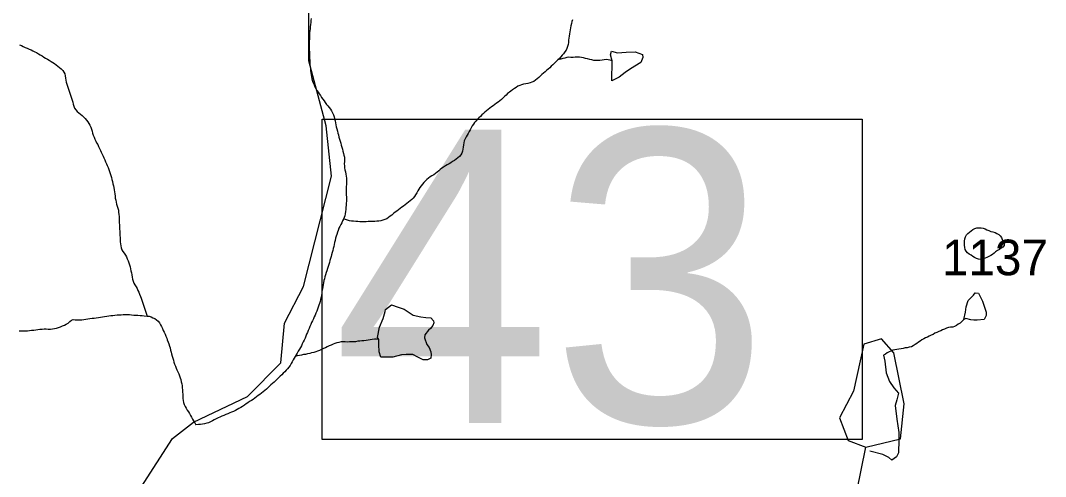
# Model space of a CAD drawing. Extents: x 1950930 to 2061844, y 904556 to 1017002.
# Drawn here: x 1978977 to 1983869, y 929175 to 931351 of the extents above; entities that cross this region are included whole.
import ezdxf

# ---------------------------------------------------------------- set-up
doc = ezdxf.new("R2010")
doc.units = 0
for name, color, linetype in [('Exist Hydrographic Creek Single Shore', 7, 'Continuous'), ('Exist Hydrographic Misc Water Feature', 7, 'Continuous'), ('Exist Road Secondary Structure Standard Bridge Number Label', 7, 'Continuous'), ('Exist Road Secondary Type 51 Number Label', 7, 'Continuous')]:
    doc.layers.add(name, color=color, linetype=linetype)

msp = doc.modelspace()

# ---------------------------------------------------------------- linework, layer by layer
at = {"layer": 'Exist Hydrographic Creek Single Shore'}
msp.add_lwpolyline([(1979552.8, 929123.4), (1979702.9, 929356.6), (1979802.7, 929433.3), (1980060.9, 929556), (1980219.8, 929716.8), (1980236.8, 929906.8), (1980327.9, 930082.1), (1980461.8, 930607.8), (1980436.7, 930847.9), (1980353.9, 931158.1), (1980353.9, 931591.3), (1980479.8, 931982.6), (1980788.8, 932731), (1980938.7, 933341.7), (1981138.8, 933649.3), (1981155.8, 934023.1), (1981022.8, 934324.5), (1980964.7, 934781.9)], dxfattribs=at)
at = {"layer": 'Exist Hydrographic Misc Water Feature'}
for points in [[(1980364.7, 931361.1), (1980363.5, 931351.2), (1980362.3, 931341.6), (1980361, 931331.7), (1980359.8, 931321.8), (1980359.2, 931312.1), (1980357.8, 931301.3), (1980356.9, 931291.7), (1980356.1, 931281.7), (1980355.9, 931272), (1980355.9, 931262.3), (1980355.5, 931252.1), (1980355.5, 931241.6), (1980355.5, 931231.8), (1980355.5, 931221.7), (1980355.5, 931211.9), (1980356.1, 931202.1), (1980356.5, 931191.5), (1980356.9, 931181.7), (1980356.9, 931172), (1980357.8, 931161.7), (1980358.4, 931151.9), (1980358.8, 931142), (1980359.6, 931131.4)], [(1981611.9, 931355), (1981609, 931346), (1981606.5, 931336.3), (1981604.5, 931326.5), (1981602.8, 931316.5), (1981601.2, 931307.1), (1981599.5, 931297.1)], [(1981599.5, 931297.1), (1981597.5, 931287.3), (1981596.1, 931276.5), (1981594.4, 931266.7), (1981593.4, 931257.2), (1981592.2, 931247.1), (1981590.3, 931236.4), (1981588.1, 931227.5), (1981585, 931217.8), (1981581.1, 931209.1), (1981575.6, 931201), (1981569.4, 931192.6), (1981562.2, 931185.5), (1981555.9, 931177.2), (1981549.1, 931170.1), (1981541.9, 931163)], [(1978972.6, 931235.6), (1978982.1, 931231.3), (1978990.7, 931227.1), (1978999.7, 931222.9), (1979009.3, 931219.4), (1979018.4, 931214.8), (1979027.6, 931211.4), (1979036.6, 931207.2), (1979045.6, 931202.2), (1979054.2, 931198), (1979063.1, 931192.6), (1979071.7, 931187.6), (1979080.1, 931182.7), (1979088.5, 931176.6), (1979097.1, 931171.7), (1979105.5, 931166.6), (1979113.9, 931161.3), (1979122.9, 931156.3), (1979131.3, 931150.2), (1979139.3, 931145.3), (1979147.7, 931139.6), (1979155.7, 931133.5), (1979163.5, 931126.6), (1979171.3, 931120.2), (1979178.7, 931113.3), (1979184.4, 931104.7), (1979188.1, 931096.9), (1979190.8, 931086.8), (1979192.4, 931076.7), (1979193.7, 931066.1), (1979195.9, 931056.3), (1979198.6, 931047.4), (1979202.1, 931037.1), (1979204.7, 931028.2), (1979208.2, 931018.4), (1979211.5, 931009.4), (1979214.4, 930999.1), (1979217.7, 930990.1), (1979220.7, 930980.3), (1979223.8, 930971.3), (1979226.9, 930961.2), (1979228.9, 930951.4), (1979232, 930941.7), (1979235.7, 930932.6), (1979241.2, 930924.9), (1979248, 930917.3), (1979255.4, 930910.5), (1979262.8, 930904.2), (1979271, 930897.2), (1979278.4, 930891.1), (1979285.3, 930883.7), (1979291.7, 930876.2), (1979298.5, 930867.9), (1979303.8, 930859.8), (1979308.7, 930851.3), (1979312.8, 930842.1), (1979315.9, 930833.1), (1979318.5, 930823.4), (1979321.2, 930813.2), (1979324.1, 930803.5), (1979328.2, 930794.4), (1979332.1, 930785.2), (1979336.6, 930776), (1979340.7, 930767.7), (1979345.6, 930758.8), (1979349.7, 930749.7), (1979354, 930740.5), (1979358.5, 930731.3), (1979362.4, 930722.2), (1979367.4, 930712.8), (1979371.2, 930703.7), (1979375.6, 930695.8), (1979379.4, 930686.7), (1979383.3, 930676.8), (1979387.4, 930667.6)], [(1981801.7, 931159.2), (1981793.9, 931188.1), (1981797.4, 931204.6), (1981825.9, 931196.6), (1981867.8, 931200.8), (1981911.6, 931201.4), (1981945.9, 931189.7), (1981947.7, 931175.2), (1981938.3, 931151.5), (1981888.5, 931121.3), (1981862.6, 931103), (1981834.5, 931080.8), (1981798.7, 931063.9), (1981801.7, 931159.2)], [(1981541.9, 931163), (1981532.3, 931153.9), (1981525.3, 931146.9), (1981517.7, 931139.6), (1981510.6, 931133.3), (1981503.4, 931125.9), (1981495.6, 931119.8), (1981488.4, 931112.3), (1981481, 931105.7), (1981473.6, 931099.6), (1981465.6, 931093.1), (1981458.1, 931085.7), (1981450.7, 931079.5), (1981443.3, 931072.9), (1981434.9, 931066.5), (1981426.7, 931060.8), (1981417.9, 931056.5), (1981409.1, 931053.4), (1981399.2, 931050.9), (1981388.8, 931049.5), (1981378.7, 931048.2), (1981368.9, 931044.9), (1981359.8, 931041.8), (1981351.4, 931037.3), (1981342.6, 931032.2), (1981334.4, 931027), (1981326.2, 931020.5), (1981318.2, 931014.1), (1981310.6, 931008.7), (1981302.2, 931002.3), (1981294.8, 930995.7), (1981287.7, 930988.6), (1981280.3, 930982.1), (1981273.1, 930974.6), (1981265.1, 930968.5), (1981257.3, 930962), (1981249.1, 930956.3), (1981241.1, 930951.1), (1981232.7, 930944.7), (1981224.9, 930938.9), (1981217.1, 930932.5), (1981209.3, 930927.1), (1981201.5, 930920.6), (1981194, 930913.2), (1981186.6, 930907), (1981178.6, 930900.5), (1981172, 930893.4), (1981164.8, 930886.7), (1981157.2, 930879.5), (1981150.9, 930871.5), (1981144.1, 930864.4), (1981138.6, 930856.3), (1981133.1, 930848.2), (1981127.7, 930839.3), (1981123.2, 930830.2), (1981118.3, 930821.2), (1981113.8, 930812.6), (1981109.3, 930803.5), (1981104.6, 930795.3), (1981099.2, 930786.4), (1981095.3, 930777.6), (1981093.3, 930767.8), (1981091.4, 930757.1), (1981090.2, 930747.2), (1981088.6, 930737.3), (1981086.5, 930727.4), (1981083.2, 930717.8), (1981078.9, 930709.9), (1981072.2, 930702.4), (1981064.6, 930695.1), (1981056, 930689.9), (1981048.2, 930683.3), (1981039.6, 930677.8), (1981030.9, 930672.1), (1981022.5, 930667.3), (1981013.7, 930662.6), (1981005.1, 930657.1), (1980996.5, 930651.4), (1980988.9, 930646.1), (1980980.9, 930639.6), (1980973.9, 930633), (1980966.1, 930626.8), (1980957.7, 930620.4), (1980949.5, 930614.7), (1980940.7, 930610), (1980932.1, 930604.4), (1980923.9, 930598.7), (1980916.5, 930592.6), (1980909.3, 930585.1), (1980903, 930577.9), (1980896.2, 930570.1), (1980889.9, 930562.5), (1980883.9, 930554.5), (1980878.4, 930546.4), (1980873, 930537.5), (1980868.1, 930528.9), (1980863.2, 930519.5), (1980858.1, 930511.8), (1980851.5, 930503.4), (1980844.5, 930497.1)], [(1981801.7, 931159.2), (1981791.9, 931161.2), (1981782.7, 931163.8), (1981772.6, 931164.5), (1981763, 931163.1), (1981752.9, 931161.8), (1981742.9, 931160.5), (1981733, 931159.6), (1981722.8, 931159.9), (1981712.9, 931161), (1981703.3, 931162.8), (1981693.7, 931165.6), (1981683.4, 931168.3), (1981674, 931170.1), (1981664.3, 931172.9), (1981654.3, 931174.4), (1981644.5, 931176.3), (1981634.8, 931176.6), (1981624.4, 931176.1), (1981614.5, 931175.1), (1981604.5, 931175.4), (1981594.2, 931175.8), (1981584.6, 931174.4), (1981574.5, 931171.9), (1981565.1, 931169.7), (1981555.5, 931167.4), (1981541.9, 931163)], [(1980359.6, 931131.4), (1980361, 931121.8), (1980361.9, 931111.6), (1980362.9, 931102.1), (1980364.5, 931092.1), (1980365.7, 931082.1), (1980368, 931072.5), (1980371.1, 931062.3), (1980373.7, 931053.3), (1980378.3, 931044.1), (1980382.2, 931035), (1980387.3, 931027), (1980392, 931017.7), (1980397.5, 931009.1), (1980403.3, 931000.9), (1980408.8, 930992.8), (1980414.6, 930984.2), (1980420.3, 930976), (1980425.8, 930967.9), (1980431.6, 930959.3), (1980437.5, 930951.1), (1980443.9, 930943.6), (1980450.2, 930935.4), (1980456.2, 930927.6), (1980461.9, 930919.4), (1980466.8, 930910.9), (1980470.9, 930901.8), (1980474, 930892), (1980476.3, 930883.1), (1980478.5, 930873.1), (1980480.2, 930863), (1980482, 930853.4), (1980484.1, 930843.4), (1980486.7, 930833.6), (1980489.4, 930823.5), (1980491.9, 930813.8), (1980494.7, 930804.8), (1980497.2, 930794.8), (1980499.9, 930785), (1980503.1, 930776), (1980505.6, 930765.9), (1980508.3, 930756.1), (1980510.9, 930746.8), (1980513.6, 930737), (1980516.1, 930726.9), (1980518.7, 930717.2), (1980521.2, 930708.3), (1980522.8, 930698.3), (1980523.2, 930688.4), (1980522.8, 930677.6), (1980522, 930667.9), (1980523, 930658.1), (1980524.3, 930648.2), (1980525.9, 930638.1), (1980527.7, 930628.6), (1980530, 930618.5), (1980531.2, 930608.6), (1980532.7, 930599), (1980533.1, 930588.8), (1980533.5, 930579), (1980533.3, 930569.3), (1980532.3, 930558.4), (1980531.8, 930548.8), (1980532, 930539.1), (1980532, 930528.9), (1980531.6, 930519.2), (1980532.5, 930508.5), (1980532.5, 930498.8), (1980532.5, 930488.6), (1980532.3, 930478.9), (1980531.8, 930469.2), (1980530.6, 930459.3), (1980529.6, 930448.4), (1980528.2, 930439), (1980526.9, 930429.1), (1980524.9, 930419.2), (1980518.7, 930403.8)], [(1979387.4, 930667.6), (1979390.9, 930658.6), (1979395, 930649.4), (1979398.5, 930639.5), (1979402, 930630.1), (1979405.1, 930621.1), (1979408.2, 930611.3), (1979411.6, 930601.4), (1979413.9, 930592.6), (1979416.6, 930582.4), (1979418.6, 930572.4), (1979420.5, 930562.8), (1979422.7, 930553.5), (1979424.1, 930543.6), (1979425.4, 930533.2), (1979427, 930523.2), (1979428.5, 930513.2), (1979429.7, 930503.3), (1979431.5, 930493.8), (1979433.2, 930483.7), (1979435.8, 930474.4), (1979438.5, 930464.6), (1979442, 930454.8), (1979444.2, 930445.5), (1979445.3, 930436), (1979446.1, 930425.8), (1979447.5, 930416.2), (1979447.7, 930405.2), (1979448.8, 930395.3), (1979448.8, 930385.6), (1979449.6, 930375.7), (1979449.8, 930365.9), (1979450.4, 930355.2), (1979451.4, 930345.4), (1979451.8, 930335.6), (1979452, 930325.8), (1979452.4, 930316), (1979452.7, 930305), (1979453.3, 930295.2), (1979454.1, 930285.3), (1979455.9, 930275.7), (1979457.6, 930265.7), (1979461.3, 930256.6), (1979466.2, 930248.2), (1979472.1, 930240), (1979477.9, 930231.8), (1979483.2, 930222.5), (1979486.7, 930213.4), (1979490.8, 930204.2), (1979493.9, 930194.5), (1979496.9, 930185.5), (1979500, 930175.3), (1979502.3, 930166.4), (1979504.5, 930156.3), (1979506.6, 930146.7), (1979508.4, 930136.7), (1979510.1, 930126.6), (1979512.3, 930117), (1979515, 930106.8), (1979518.5, 930097.8), (1979523.6, 930089.7), (1979528.7, 930080.4), (1979533.9, 930072.3), (1979537.7, 930063.1), (1979541.8, 930054), (1979545.3, 930045), (1979549.2, 930034.6), (1979552.9, 930026), (1979556.4, 930016.5), (1979559.9, 930006.6), (1979563, 929997.6), (1979566, 929987.9), (1979569.1, 929978.9), (1979572.2, 929968.7), (1979574.9, 929959.7), (1979577.9, 929950), (1979581, 929940.5)], [(1980844.5, 930497.1), (1980837.2, 930490.6), (1980829.4, 930484.5), (1980821.8, 930477.9), (1980813.6, 930471.5), (1980805.4, 930465.8), (1980797.6, 930459.7), (1980789.4, 930454.1), (1980781, 930447.6), (1980773.4, 930441.9), (1980765, 930435.8), (1980757.2, 930429.3), (1980749.8, 930422.7), (1980741.4, 930416.7), (1980733.6, 930410.2), (1980725, 930404.6), (1980716.4, 930400.7), (1980707, 930397.6), (1980697.5, 930394.9), (1980687.9, 930393.6), (1980677.6, 930393.1), (1980667.6, 930391.7), (1980657.9, 930392), (1980647.1, 930391.2), (1980637, 930391.5), (1980627.2, 930390.6), (1980616.7, 930390.2), (1980607.1, 930390.4), (1980596.8, 930390.7), (1980587.4, 930391.8), (1980577.2, 930392.1), (1980566.7, 930393), (1980557.5, 930393.1), (1980547.4, 930395), (1980537.8, 930397.7), (1980528.2, 930401.2), (1980518.7, 930403.8)], [(1980518.7, 930403.8), (1980514.4, 930394.8), (1980510.3, 930385.7), (1980505.4, 930377.1), (1980500.9, 930368.1), (1980497, 930359.3), (1980492.7, 930349.4), (1980489.6, 930340.6), (1980486.5, 930330.4), (1980483.4, 930321.6), (1980481.4, 930311.8), (1980478.9, 930301.9), (1980476.5, 930292.2), (1980474.4, 930282.3), (1980472, 930272.6), (1980469.7, 930262.8), (1980467.2, 930253), (1980465.2, 930243.2), (1980462.3, 930233.4), (1980459.7, 930224.5), (1980457.2, 930214.8), (1980454.3, 930205), (1980451.3, 930195.4), (1980448.6, 930186.1), (1980445.3, 930176.4), (1980441.8, 930166.8), (1980439, 930157.1), (1980436.3, 930147.7), (1980433.2, 930138.1), (1980430.3, 930128.3), (1980427.5, 930118.6), (1980425.2, 930109.7), (1980423.2, 930099.8), (1980421.1, 930090), (1980419.5, 930080.1), (1980417.8, 930070.2), (1980416, 930059.6), (1980414.8, 930049.9), (1980413.1, 930040.1), (1980411.5, 930030.1), (1980409.4, 930020.3), (1980407.4, 930010.4), (1980404.9, 930000.7), (1980401.6, 929991.9), (1980398.4, 929982.2), (1980394.7, 929973), (1980391, 929963.5), (1980387.3, 929954.3), (1980383.4, 929945.5), (1980379.3, 929936.4), (1980375.2, 929926.9), (1980370.7, 929917.9), (1980366.8, 929909.1), (1980362.7, 929900), (1980358.4, 929890.1), (1980354.5, 929881.4), (1980350.8, 929872.1), (1980346.7, 929862.7), (1980343, 929853.5), (1980338.9, 929844.8), (1980335.2, 929834.8), (1980331.1, 929826.1), (1980326.6, 929817), (1980322.3, 929808), (1980317.8, 929799.2), (1980312.8, 929790.3), (1980308.1, 929782.1), (1980302.8, 929773.1), (1980297.5, 929764.2), (1980288.4, 929748.2)], [(1983571.1, 930214.5), (1983559.6, 930209.8), (1983549, 930212.5), (1983540.2, 930215.1), (1983530.7, 930219.4), (1983522.1, 930224.3), (1983513.7, 930230.5), (1983505.5, 930236.2), (1983497.5, 930242.4), (1983490.7, 930249.8), (1983486.6, 930258.1), (1983484, 930267.9), (1983482.3, 930278.8), (1983481.9, 930288.5), (1983482.5, 930298.1), (1983484.4, 930308.8), (1983487.7, 930318.8), (1983492.2, 930327.6), (1983498.9, 930335), (1983505.9, 930341.3), (1983514.3, 930347.8), (1983523.1, 930353.3), (1983532.2, 930358), (1983541.2, 930361.1), (1983551.4, 930362.3), (1983561.5, 930361.6), (1983571.1, 930359.7), (1983580.8, 930356.3), (1983589.8, 930352.9), (1983599.4, 930349.4), (1983608.4, 930344.8), (1983618.3, 930342.4), (1983628.3, 930338.9), (1983637.6, 930335), (1983646, 930330.1), (1983652.9, 930323.4), (1983658.9, 930315.2), (1983663.2, 930306), (1983667.7, 930296.8), (1983671.6, 930286.9), (1983671.6, 930277.1), (1983665.7, 930269.9), (1983657.4, 930264.2), (1983649, 930258.7), (1983640, 930253.1), (1983631.4, 930247.9), (1983623.6, 930241.4), (1983615.6, 930234.9), (1983607.8, 930229.1), (1983599, 930224.4), (1983590, 930220.5), (1983580.6, 930217.5), (1983571.1, 930214.5)], [(1983478.8, 929924.1), (1983486.8, 929958.7), (1983490.7, 929984.8), (1983500, 930015.1), (1983513.7, 930028.4), (1983526, 930040.8), (1983533.6, 930050.9), (1983550, 930049.3), (1983568.5, 930012.4), (1983578.3, 929982.9), (1983586.7, 929958.9), (1983586.7, 929943.4), (1983576.7, 929924.6), (1983542.8, 929920.4), (1983526.8, 929920.8), (1983513.1, 929922.6), (1983488.9, 929928.2), (1983478.8, 929924.1)], [(1980687.7, 929828.3), (1980681.1, 929837.4), (1980690.3, 929888.3), (1980708.2, 929928.2), (1980718, 929962.5), (1980719.7, 929972.3), (1980747.6, 929994.4), (1980779.5, 929982.2), (1980807.8, 929972.7), (1980851.9, 929944.9), (1980888, 929937.3), (1980912.2, 929933.8), (1980936, 929931.7), (1980948.1, 929917.3), (1980950.4, 929907.6), (1980944.6, 929895.9), (1980934.6, 929881.7), (1980924.7, 929873.4), (1980907.1, 929851.7), (1980905, 929837), (1980917.1, 929805.5), (1980927.2, 929789.8), (1980935.4, 929769.9), (1980937.2, 929755.8), (1980935.6, 929739.9), (1980919.8, 929731.7), (1980899.7, 929731.5), (1980873.7, 929743.6), (1980849.5, 929757), (1980817.7, 929756.9), (1980795.7, 929755.1), (1980753.5, 929744.4), (1980697.7, 929743.6), (1980689.3, 929769.9), (1980687.1, 929804.1), (1980687.7, 929828.3)], [(1978970.6, 929869.8), (1978980.4, 929870.4), (1978990.1, 929870.1), (1979000.5, 929870.6), (1979010.1, 929870.3), (1979020.2, 929872), (1979030, 929872.5), (1979040.1, 929873.9), (1979050.1, 929875.5), (1979059.8, 929877), (1979069.6, 929878.3), (1979080.1, 929878.7), (1979089.9, 929879.3), (1979100, 929879.3), (1979109.6, 929878.3), (1979120.3, 929877.9), (1979129.7, 929879.3), (1979139.5, 929881.1), (1979149.2, 929883.2), (1979159, 929886.2), (1979168.4, 929889.3), (1979177.5, 929893.2), (1979187.1, 929897.4), (1979195.9, 929901.7), (1979204.1, 929907.3), (1979212.1, 929914.7), (1979220.3, 929920.3), (1979228.9, 929923.5), (1979238.6, 929923.2), (1979249.2, 929923.2), (1979259.5, 929922.9), (1979269.7, 929923.3), (1979279.4, 929924.7), (1979289.2, 929926.1), (1979298.9, 929927.4), (1979308.9, 929929.1), (1979319, 929930.5), (1979328.8, 929931), (1979338.8, 929932.3), (1979348.9, 929934.1), (1979358.3, 929935.4), (1979368.4, 929936.7)], [(1979368.4, 929936.7), (1979378, 929938.6), (1979388.5, 929939.8), (1979398.5, 929941.1), (1979408, 929942.5), (1979418.4, 929943.4), (1979428, 929944.7), (1979437.9, 929946.1), (1979447.7, 929946.6), (1979457.8, 929947.1), (1979468, 929948), (1979477.5, 929948.6), (1979488.1, 929948.6), (1979498.2, 929947.5), (1979507.6, 929946.4), (1979517.7, 929945.3), (1979527.9, 929944.9), (1979538, 929944.2), (1979547.6, 929943.2), (1979557.6, 929942.9), (1979567.7, 929941.8), (1979581, 929940.5)], [(1979581, 929940.5), (1979591.3, 929940.6), (1979600.5, 929937.1), (1979609.5, 929932.5), (1979618.5, 929928.3), (1979626.9, 929922.6), (1979633.9, 929915.8), (1979640.3, 929907.6), (1979645.6, 929899.1), (1979650.1, 929891.1), (1979654.6, 929881.9), (1979658.9, 929871.8), (1979663, 929863.5), (1979667.3, 929854.3), (1979670.8, 929844.5), (1979674.9, 929835.3), (1979678, 929826.3), (1979681.5, 929816.5), (1979685.2, 929807.4), (1979688.1, 929797.2), (1979690.9, 929788.3), (1979693.4, 929778.5), (1979696, 929768.4), (1979698.3, 929759.6), (1979701, 929749.4), (1979704, 929739.6), (1979706.7, 929730.6), (1979709.8, 929720.5), (1979712.9, 929711.5), (1979716.3, 929701.6), (1979720, 929692.5), (1979723.5, 929683.5), (1979727.6, 929674.4), (1979732.3, 929665), (1979736, 929656), (1979739.3, 929646.2), (1979742.2, 929637.2), (1979744.2, 929627.1), (1979746.5, 929617.5), (1979748.3, 929607.5), (1979749.6, 929597.6), (1979750, 929587.7), (1979751, 929577.9), (1979751.4, 929567.2), (1979751.4, 929557.1), (1979751.8, 929547.2), (1979752.8, 929537.8), (1979754.5, 929527.8), (1979758.6, 929518.6), (1979763.3, 929509.4), (1979768.2, 929500.6), (1979773.1, 929492.1), (1979778.3, 929483.6), (1979783.6, 929475.5), (1979788.5, 929466.2), (1979793.4, 929458.1), (1979798.8, 929448.8), (1979803.7, 929440.7), (1979808.6, 929431.5), (1979814.2, 929422.1)], [(1983478.8, 929924.1), (1983469.2, 929913.9), (1983461.2, 929907.3), (1983452.6, 929901.8), (1983444, 929896.1), (1983435.2, 929891.4), (1983426.2, 929888.3), (1983416.5, 929886.9), (1983406.7, 929885.6), (1983396.8, 929882.6), (1983387.6, 929878.4), (1983378.4, 929874.5), (1983369.4, 929870.6), (1983360.1, 929866.7), (1983350.9, 929862), (1983341.7, 929858.1), (1983333.3, 929853.3), (1983324, 929849.5), (1983314.8, 929844.8), (1983306, 929840), (1983296.8, 929836.1), (1983287.9, 929831.4), (1983279.5, 929826.6), (1983270.9, 929821), (1983262.7, 929815.3), (1983254.7, 929810.1), (1983246.5, 929804.5), (1983238.1, 929798), (1983229.1, 929794.1), (1983219.3, 929791.9), (1983209.6, 929789.3), (1983199.6, 929788.1), (1983189.9, 929785.8), (1983180.3, 929784.5), (1983170, 929781.9), (1983160.4, 929780.6), (1983150.6, 929779.2), (1983140.7, 929777.1), (1983131.3, 929773.2), (1983122.5, 929769.3), (1983113.7, 929764.6), (1983105, 929758.9), (1983096.2, 929754.2)], [(1980687.7, 929828.3), (1980676, 929830.4), (1980666.4, 929830.7), (1980656.3, 929829), (1980646.3, 929827.6), (1980636.6, 929825.5), (1980626.6, 929823.7), (1980616.5, 929822.4), (1980607.1, 929821.8), (1980596.6, 929820.6), (1980586.8, 929820.1), (1980576.7, 929818.3), (1980566.9, 929817.8), (1980557.5, 929817.2), (1980547.2, 929816.8), (1980537.2, 929815.8), (1980527.3, 929817), (1980516.7, 929817.3), (1980507.2, 929816.8), (1980497.2, 929815), (1980487.5, 929812.9), (1980478.1, 929809.8), (1980468.9, 929805.9), (1980459.3, 929802.1), (1980450, 929797.8), (1980441, 929793.9), (1980432.2, 929789.6), (1980423, 929785.7), (1980414.1, 929780.6), (1980404.5, 929776.8), (1980395.5, 929772.9), (1980386.5, 929769.8), (1980377, 929766.7), (1980366.8, 929764.6), (1980357.5, 929762.4), (1980347.3, 929759.9), (1980337.7, 929757.7), (1980327.6, 929756.4), (1980318, 929754.2), (1980308.3, 929752.4), (1980298.1, 929750.3), (1980288.4, 929748.2)], [(1983011.8, 929314.7), (1983177.9, 929353.8), (1983194.9, 929521), (1983144.9, 929764.8), (1983086.9, 929831.6), (1983002.8, 929807.1), (1982953, 929581.6), (1982885.9, 929455), (1982927.9, 929345.9), (1983011.8, 929314.7)], [(1980288.4, 929748.2), (1980283.7, 929740), (1980278.8, 929731), (1980273.9, 929721.9), (1980269, 929713.3), (1980263.8, 929705.2), (1980257.9, 929697.2), (1980251.3, 929688.8), (1980245, 929681.6), (1980238.4, 929674.6), (1980231.2, 929667.2), (1980224.1, 929659.7), (1980217.1, 929653.4), (1980209.5, 929646.5), (1980202.3, 929639.1), (1980195.1, 929632.4), (1980187.8, 929625.5), (1980180.2, 929618.9), (1980172.6, 929611.9), (1980165.6, 929605.3), (1980158.2, 929598.7), (1980150.6, 929591.7), (1980143.1, 929585.2), (1980135.3, 929579), (1980127.9, 929572.5), (1980119.9, 929566), (1980112.3, 929560.7), (1980103.9, 929554.2), (1980095.9, 929548.6), (1980087.7, 929542.8), (1980079.5, 929537.2), (1980070.9, 929532.1), (1980062.9, 929526.3), (1980054.3, 929520.8), (1980045.7, 929515.1), (1980037.1, 929509.6), (1980029.1, 929504.7), (1980020, 929499.1), (1980011.2, 929494.4), (1980002.8, 929489.6), (1979993.6, 929485.7), (1979984.8, 929481), (1979975.7, 929477.9), (1979966.1, 929474.1), (1979956.5, 929470.2), (1979947.4, 929466.3), (1979937.8, 929462.1), (1979929.2, 929458.6), (1979920, 929454.8), (1979911.1, 929450), (1979902.3, 929445.2), (1979893.3, 929440.1), (1979884.1, 929435.5), (1979874.9, 929431.6), (1979865.8, 929428.5), (1979856.2, 929426.2), (1979846.1, 929424.9), (1979836.1, 929423.7), (1979826.3, 929422.8), (1979814.2, 929422.1)], [(1983096.2, 929754.2), (1983102.4, 929725.3), (1983108.9, 929669.5), (1983125.3, 929628), (1983145.8, 929598.1), (1983167.8, 929572), (1983160.4, 929540.4), (1983152.2, 929514.3), (1983159, 929447.6), (1983169.2, 929384.3), (1983169.8, 929334), (1983168.2, 929303.7), (1983168.2, 929288.4), (1983158.4, 929267.8), (1983136.4, 929253.4), (1983122.3, 929265.3), (1983092.3, 929279.1), (1983031.4, 929296.1)], [(1982275.9, 925962.6), (1982267.9, 926156.3), (1982418, 926428.9), (1982650.9, 926673.5), (1982726.8, 926839.4), (1982710, 927305.7), (1982669, 927437.9), (1982610.9, 928105.3), (1982510.9, 928255.1), (1982510.9, 928422.4), (1982610.9, 928548.4), (1982827.9, 928681.7), (1982902.9, 928781.9), (1983011.8, 929314.7)]]:
    msp.add_lwpolyline(points, dxfattribs=at)
at = {"layer": 'Exist Road Secondary Structure Standard Bridge Number Label'}
msp.add_lwpolyline([(1980417, 930880.9), (1982993.6, 930880.9), (1982993.6, 929351.6), (1980417, 929351.6)], close=True, dxfattribs=at)

# ---------------------------------------------------------------- texts
msp.add_text('43', height=1400, dxfattribs=at).set_placement((1980467.2, 929430.7))
at = {"layer": 'Exist Road Secondary Type 51 Number Label'}
msp.add_text('1137', height=170, dxfattribs=at).set_placement((1983375, 930135.4))

doc.saveas('drawing.dxf')
